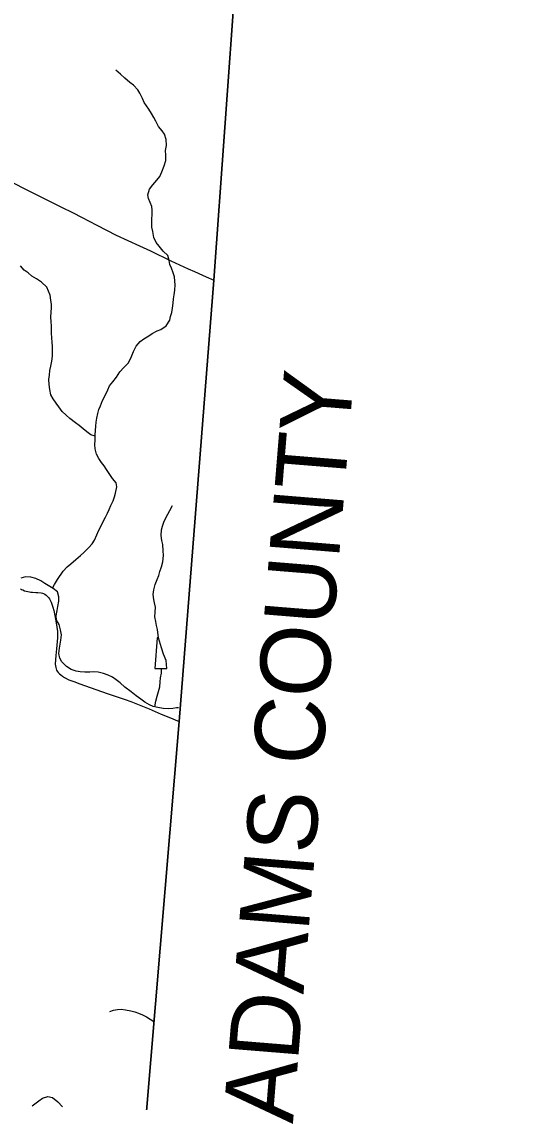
# Model space of a CAD drawing. Extents: x 1451455 to 1749751, y 218250 to 574981.
# Drawn here: x 1631485 to 1638560, y 349860 to 365325 of the extents above; entities that cross this region are included whole.
import ezdxf

# ---------------------------------------------------------------- set-up
doc = ezdxf.new("R2010")
doc.units = 0
for name, color, linetype in [('GM_X_Adjacent_County', 7, 'Continuous'), ('GM_X_Adjacent_County_Text', 7, 'Continuous'), ('GM_X_County', 7, 'Continuous'), ('GM_X_County_Road', 7, 'Continuous'), ('GM_X_Minor_Lake', 7, 'Continuous'), ('GM_X_Minor_River', 7, 'Continuous'), ('GM_X_Township', 7, 'Continuous'), ('GM_X_Township_Road', 7, 'Continuous')]:
    doc.layers.add(name, color=color, linetype=linetype)

msp = doc.modelspace()

# ---------------------------------------------------------------- linework, layer by layer
at = {"layer": 'GM_X_Adjacent_County'}
msp.add_lwpolyline([(1633265, 349678), (1633736, 355308), (1634234, 361625), (1634548, 365997), (1634580, 366395), (1634807, 368748), (1635198, 373791), (1639040, 373611)], dxfattribs=at)
at = {"layer": 'GM_X_County'}
msp.add_lwpolyline([(1633265, 349678), (1633736, 355308), (1634234, 361625), (1634548, 365997), (1634580, 366395), (1634807, 368748), (1635198, 373791), (1631776, 373952), (1630628, 373995), (1626099, 374208), (1626060, 374210), (1620148, 374148), (1613626, 374093), (1613116, 374096), (1606320, 374160), (1604029, 374172), (1603265, 374179), (1596599, 374241), (1594394, 374306), (1593734, 374365), (1593113, 374425), (1589266, 374523)], dxfattribs=at)
at = {"layer": 'GM_X_County_Road'}
msp.add_lwpolyline([(1631470, 357207), (1631485, 357200), (1631503, 357192), (1631528, 357181), (1631552, 357174), (1631574, 357168), (1631597, 357164), (1631617, 357162), (1631640, 357160), (1631689, 357158), (1631718, 357157), (1631763, 357151), (1631782, 357146), (1631797, 357141), (1631816, 357131), (1631835, 357118), (1631852, 357104), (1631869, 357084), (1631882, 357066), (1631907, 357017), (1631932, 356948), (1631945, 356897), (1631961, 356827), (1631981, 356721), (1631996, 356599), (1631997, 356559), (1631996, 356509), (1631982, 356351), (1631973, 356253), (1631968, 356191), (1631967, 356131), (1631968, 356105), (1631972, 356082), (1631977, 356065), (1631985, 356047), (1631993, 356032), (1632007, 356013), (1632026, 355994), (1632046, 355976), (1632070, 355958), (1632098, 355941), (1632162, 355908), (1632202, 355892), (1632230, 355881), (1632319, 355851), (1632708, 355713), (1632964, 355627), (1633048, 355596), (1633307, 355491), (1633481, 355416), (1633590, 355372), (1633736, 355308)], dxfattribs=at)
at = {"layer": 'GM_X_Minor_Lake'}
for points in [[(1633560, 356067), (1633553, 356181), (1633515, 356272), (1633486, 356362), (1633444, 356509), (1633424, 356505), (1633390, 356069)], [(1633390, 356069), (1633560, 356067)]]:
    msp.add_lwpolyline(points, dxfattribs=at)
at = {"layer": 'GM_X_Minor_River'}
for points in [[(1633543, 363479), (1633556, 363551), (1633551, 363637), (1633526, 363712), (1633497, 363764), (1633444, 363825), (1633403, 363901), (1633374, 363954), (1633343, 364012), (1633304, 364073), (1633239, 364166), (1633214, 364226), (1633175, 364299), (1633148, 364349), (1633087, 364414), (1633032, 364455), (1632962, 364514), (1632899, 364572), (1632832, 364629)], [(1631928, 357219), (1631957, 357271), (1632000, 357341), (1632078, 357460), (1632138, 357521), (1632189, 357564), (1632262, 357629), (1632325, 357685), (1632377, 357728), (1632448, 357799), (1632495, 357852), (1632528, 357906), (1632561, 357980), (1632586, 358037), (1632625, 358119), (1632656, 358181), (1632684, 358234), (1632711, 358290), (1632736, 358344), (1632763, 358401), (1632792, 358469), (1632815, 358525), (1632829, 358577), (1632847, 358669), (1632835, 358723), (1632784, 358789), (1632745, 358846), (1632700, 358917), (1632665, 358967), (1632626, 359018), (1632587, 359074), (1632554, 359133), (1632539, 359213), (1632534, 359271), (1632535, 359341), (1632538, 359413), (1632543, 359473), (1632546, 359535), (1632551, 359595), (1632559, 359649), (1632574, 359715), (1632589, 359773), (1632612, 359828), (1632643, 359904), (1632678, 359974), (1632719, 360055), (1632744, 360111), (1632787, 360168), (1632840, 360236), (1632889, 360313), (1632946, 360375), (1633008, 360438), (1633046, 360511), (1633083, 360605), (1633122, 360682), (1633181, 360746), (1633235, 360785), (1633302, 360828), (1633352, 360862), (1633423, 360899), (1633477, 360920), (1633552, 360973), (1633603, 361052), (1633616, 361106), (1633631, 361164), (1633641, 361222), (1633652, 361294), (1633659, 361358), (1633666, 361414), (1633675, 361480), (1633682, 361556), (1633677, 361612), (1633672, 361674), (1633653, 361732), (1633628, 361799), (1633605, 361849), (1633594, 361905), (1633575, 361976), (1633510, 362042), (1633451, 362113), (1633410, 362166), (1633375, 362236), (1633360, 362319), (1633349, 362383), (1633346, 362441), (1633346, 362495), (1633353, 362569), (1633354, 362625), (1633345, 362681), (1633324, 362737), (1633301, 362794), (1633292, 362844), (1633313, 362926), (1633362, 362987), (1633419, 363054), (1633463, 363110), (1633492, 363174), (1633525, 363259), (1633545, 363335), (1633546, 363415), (1633543, 363479)], [(1632537, 359392), (1632476, 359412), (1632417, 359455), (1632365, 359497), (1632306, 359544), (1632255, 359585), (1632176, 359646), (1632120, 359695), (1632067, 359748), (1632018, 359814), (1631979, 359865), (1631936, 359927), (1631905, 359984), (1631888, 360060), (1631879, 360130), (1631876, 360206), (1631883, 360266), (1631890, 360334), (1631903, 360396), (1631916, 360464), (1631927, 360536), (1631928, 360606), (1631927, 360680), (1631924, 360734), (1631919, 360798), (1631910, 360866), (1631911, 360965), (1631908, 361035), (1631905, 361095), (1631906, 361167), (1631911, 361227), (1631912, 361277), (1631905, 361339), (1631892, 361409), (1631871, 361467), (1631846, 361524), (1631771, 361595), (1631699, 361646), (1631632, 361683), (1631581, 361729), (1631521, 361770), (1631470, 361829)], [(1633442, 356508), (1633428, 356627), (1633415, 356682), (1633404, 356742), (1633391, 356810), (1633396, 356874), (1633399, 356948), (1633386, 357006), (1633374, 357058), (1633367, 357126), (1633374, 357196), (1633396, 357270), (1633421, 357344), (1633445, 357400), (1633462, 357458), (1633485, 357523), (1633504, 357597), (1633512, 357687), (1633507, 357751), (1633504, 357841), (1633491, 357901), (1633480, 357970), (1633487, 358052), (1633498, 358104), (1633521, 358161), (1633543, 358213), (1633574, 358277), (1633603, 358330), (1633642, 358400)], [(1633727, 355505), (1633699, 355507), (1633647, 355496), (1633581, 355492), (1633509, 355497), (1633434, 355512), (1633364, 355527), (1633312, 355548), (1633249, 355587), (1633188, 355630), (1633122, 355677), (1633051, 355734), (1632962, 355803), (1632893, 355864), (1632838, 355907), (1632785, 355943), (1632721, 355972), (1632654, 355999), (1632580, 356016), (1632520, 356023), (1632460, 356018), (1632388, 356015), (1632324, 356019), (1632266, 356030), (1632195, 356055), (1632125, 356096), (1632059, 356165), (1632031, 356217), (1632018, 356282), (1632025, 356358), (1632034, 356415), (1632047, 356475), (1632056, 356551), (1632041, 356624), (1632020, 356696), (1631983, 356758), (1631980, 356820), (1631991, 356900), (1632004, 356956), (1632019, 357030), (1632018, 357096), (1631997, 357164), (1631938, 357213), (1631887, 357242), (1631817, 357287), (1631760, 357324), (1631690, 357357), (1631617, 357374), (1631541, 357379), (1631475, 357359)], [(1633388, 355522), (1633405, 355603), (1633424, 355673), (1633443, 355738), (1633460, 355806), (1633465, 355878), (1633470, 355934), (1633483, 356000), (1633486, 356068)], [(1632748, 351162), (1632801, 351182), (1632855, 351191), (1632909, 351192), (1632972, 351186), (1633046, 351169), (1633104, 351154), (1633156, 351135), (1633215, 351114), (1633269, 351084), (1633374, 351019)], [(1631634, 349812), (1631732, 349881), (1631785, 349920), (1631861, 349945), (1631925, 349931), (1632002, 349870), (1632069, 349797)]]:
    msp.add_lwpolyline(points, dxfattribs=at)
at = {"layer": 'GM_X_Township'}
msp.add_lwpolyline([(1613626, 374093), (1620148, 374148), (1626060, 374210), (1626099, 374208), (1630628, 373995), (1631776, 373952), (1635198, 373791), (1634807, 368748), (1634580, 366395), (1634548, 365997), (1634234, 361625), (1633736, 355308), (1633265, 349678)], dxfattribs=at)
at = {"layer": 'GM_X_Township_Road'}
msp.add_lwpolyline([(1630272, 363579), (1630424, 363496), (1630748, 363333), (1630982, 363214), (1631356, 363021), (1631549, 362923), (1631808, 362793), (1632047, 362673), (1632221, 362587), (1632342, 362525), (1632561, 362411), (1632839, 362271), (1633172, 362114), (1633327, 362045), (1633620, 361903), (1633867, 361788), (1633956, 361748), (1634072, 361696), (1634126, 361671), (1634234, 361625)], dxfattribs=at)

# ---------------------------------------------------------------- texts
at = {"layer": 'GM_X_Adjacent_County_Text'}
msp.add_text('ADAMS COUNTY', height=1000, rotation=85.3452, dxfattribs=at).set_placement((1635364, 349549))

doc.saveas('drawing.dxf')
